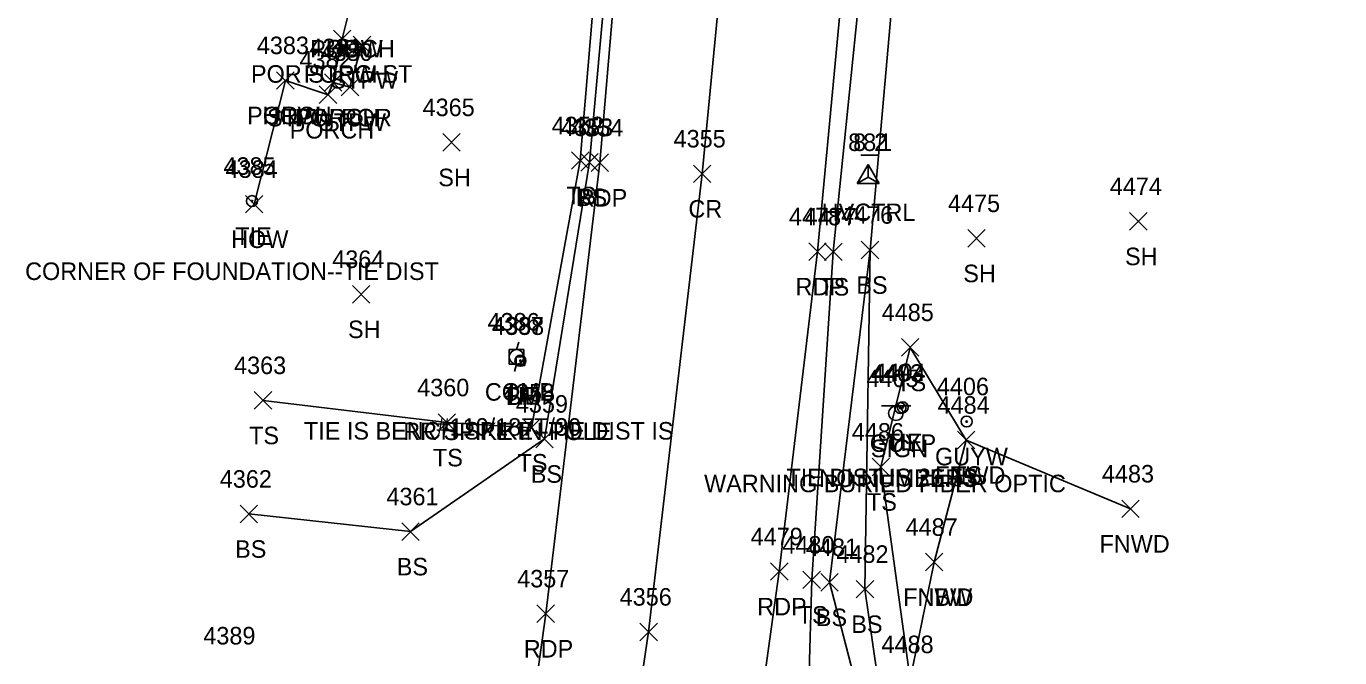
# Model space of a CAD drawing. Extents: x 1678863 to 1683592, y 407783 to 418211.
# Drawn here: x 1680210.3 to 1680360.3, y 412824.2 to 412896.2 of the extents above; entities that cross this region are included whole.
import ezdxf

# ---------------------------------------------------------------- set-up
doc = ezdxf.new("R2010")
doc.units = 0
for name, color, linetype in [('C_A', 7, 'Continuous'), ('C_C', 7, 'Continuous'), ('C_I', 7, 'Continuous'), ('CBP', 7, 'Continuous'), ('CPBM', 7, 'Continuous'), ('CPSM', 7, 'Continuous'), ('L_A', 7, 'Continuous'), ('L_I', 7, 'Continuous'), ('L_TIC', 7, 'Continuous'), ('LBC', 7, 'Continuous'), ('LBF', 7, 'Continuous'), ('LELB', 7, 'Continuous'), ('LFNC', 7, 'Continuous'), ('P_A', 7, 'Continuous'), ('P_I', 7, 'Continuous'), ('P_TIC', 7, 'Continuous'), ('PET', 7, 'Continuous'), ('PRC', 7, 'Continuous'), ('S_A', 7, 'Continuous'), ('S_C', 7, 'Continuous'), ('S_I', 7, 'Continuous'), ('SSGN', 7, 'Continuous'), ('U_A', 7, 'Continuous'), ('U_C', 7, 'Continuous'), ('U_I', 7, 'Continuous'), ('UP', 7, 'Continuous'), ('UPGW', 7, 'Continuous')]:
    doc.layers.add(name, color=color, linetype=linetype)

msp = doc.modelspace()

# ---------------------------------------------------------------- linework, layer by layer
at = {"layer": 'CBP'}
for centre, radius in [((1680236.09, 412876.28), 0.625), ((1680236.09, 412876.28), 0.0833), ((1680266.74, 412858.07), 0.625), ((1680266.74, 412858.07), 0.0833), ((1680310.4, 412852.75), 0.625), ((1680310.4, 412852.75), 0.0833)]:
    msp.add_circle(centre, radius, dxfattribs=at)
at = {"layer": 'CPBM'}
for p, q in [((1680266.26, 412857.51), (1680266.26, 412858.51)), ((1680266.26, 412858.51), (1680267.26, 412858.51)), ((1680267.26, 412857.51), (1680266.26, 412857.51)), ((1680266.76, 412858.01), (1680266.76, 412858.01)), ((1680266.76, 412858.01), (1680266.76, 412858.01)), ((1680267.26, 412858.51), (1680267.26, 412857.51))]:
    msp.add_line(p, q, dxfattribs=at)
at = {"layer": 'CPSM'}
for p, q in [((1680305.2, 412878.28), (1680306.45, 412880.44)), ((1680305.2, 412878.28), (1680306.45, 412880.44)), ((1680305.2, 412878.28), (1680306.45, 412880.44)), ((1680305.2, 412878.28), (1680306.45, 412880.44)), ((1680305.2, 412878.28), (1680306.45, 412880.44)), ((1680305.2, 412878.28), (1680306.45, 412880.44)), ((1680307.7, 412878.28), (1680306.45, 412880.44)), ((1680306.45, 412879), (1680306.45, 412880.44)), ((1680307.7, 412878.28), (1680306.45, 412880.44)), ((1680306.45, 412879), (1680306.45, 412880.44)), ((1680307.7, 412878.28), (1680306.45, 412880.44)), ((1680306.45, 412879), (1680306.45, 412880.44)), ((1680307.7, 412878.28), (1680306.45, 412880.44)), ((1680306.45, 412879), (1680306.45, 412880.44)), ((1680307.7, 412878.28), (1680306.45, 412880.44)), ((1680306.45, 412879), (1680306.45, 412880.44)), ((1680307.7, 412878.28), (1680306.45, 412880.44)), ((1680306.45, 412879), (1680306.45, 412880.44)), ((1680305.2, 412878.28), (1680306.45, 412879)), ((1680305.2, 412878.28), (1680306.45, 412879)), ((1680305.2, 412878.28), (1680306.45, 412879)), ((1680305.2, 412878.28), (1680306.45, 412879)), ((1680305.2, 412878.28), (1680306.45, 412879)), ((1680305.2, 412878.28), (1680306.45, 412879)), ((1680306.45, 412879), (1680306.45, 412879)), ((1680306.45, 412879), (1680307.7, 412878.28)), ((1680306.45, 412879), (1680306.45, 412879)), ((1680306.45, 412879), (1680307.7, 412878.28)), ((1680306.45, 412879), (1680306.45, 412879)), ((1680306.45, 412879), (1680307.7, 412878.28)), ((1680306.45, 412879), (1680306.45, 412879)), ((1680306.45, 412879), (1680307.7, 412878.28)), ((1680306.45, 412879), (1680306.45, 412879)), ((1680306.45, 412879), (1680307.7, 412878.28)), ((1680306.45, 412879), (1680306.45, 412879)), ((1680306.45, 412879), (1680307.7, 412878.28)), ((1680305.2, 412878.28), (1680307.7, 412878.28)), ((1680305.2, 412878.28), (1680307.7, 412878.28)), ((1680305.2, 412878.28), (1680307.7, 412878.28)), ((1680305.2, 412878.28), (1680307.7, 412878.28)), ((1680305.2, 412878.28), (1680307.7, 412878.28)), ((1680305.2, 412878.28), (1680307.7, 412878.28))]:
    msp.add_line(p, q, dxfattribs=at)
at = {"layer": 'L_TIC'}
for points in [[(1680245.39, 412893.79), (1680247.39, 412895.79)], [(1680247.39, 412893.79), (1680245.39, 412895.79)], [(1680245.39, 412893.79), (1680247.39, 412895.79)], [(1680247.39, 412893.79), (1680245.39, 412895.79)], [(1680247.64, 412893.12), (1680249.64, 412895.12)], [(1680249.64, 412893.12), (1680247.64, 412895.12)], [(1680238.9, 412889.05), (1680240.9, 412891.05)], [(1680240.9, 412889.05), (1680238.9, 412891.05)], [(1680238.9, 412889.05), (1680240.9, 412891.05)], [(1680240.9, 412889.05), (1680238.9, 412891.05)], [(1680244.35, 412888.81), (1680246.35, 412890.81)], [(1680246.35, 412888.81), (1680244.35, 412890.81)], [(1680244.35, 412888.81), (1680246.35, 412890.81)], [(1680246.35, 412888.81), (1680244.35, 412890.81)], [(1680243.77, 412887.42), (1680245.77, 412889.42)], [(1680245.77, 412887.42), (1680243.77, 412889.42)], [(1680246.27, 412888.28), (1680248.27, 412890.28)], [(1680248.27, 412888.28), (1680246.27, 412890.28)], [(1680257.87, 412881.98), (1680259.87, 412883.98)], [(1680259.87, 412881.98), (1680257.87, 412883.98)], [(1680272.57, 412879.91), (1680274.57, 412881.91)], [(1680274.57, 412879.91), (1680272.57, 412881.91)], [(1680273.63, 412879.71), (1680275.63, 412881.71)], [(1680275.63, 412879.71), (1680273.63, 412881.71)], [(1680235.33, 412874.93), (1680237.33, 412876.93)], [(1680237.33, 412874.93), (1680235.33, 412876.93)], [(1680336.3, 412872.97), (1680338.3, 412874.97)], [(1680338.3, 412872.97), (1680336.3, 412874.97)], [(1680317.82, 412871.03), (1680319.82, 412873.03)], [(1680319.82, 412871.03), (1680317.82, 412873.03)], [(1680301.46, 412869.5), (1680303.46, 412871.5)], [(1680303.46, 412869.5), (1680301.46, 412871.5)], [(1680305.66, 412869.7), (1680307.66, 412871.7)], [(1680307.66, 412869.7), (1680305.66, 412871.7)], [(1680305.66, 412869.7), (1680307.66, 412871.7)], [(1680307.66, 412869.7), (1680305.66, 412871.7)], [(1680247.56, 412864.65), (1680249.56, 412866.65)], [(1680249.56, 412864.65), (1680247.56, 412866.65)], [(1680310.25, 412858.59), (1680312.25, 412860.59)], [(1680312.25, 412858.59), (1680310.25, 412860.59)], [(1680236.35, 412852.54), (1680238.35, 412854.54)], [(1680238.35, 412852.54), (1680236.35, 412854.54)], [(1680257.34, 412850.01), (1680259.34, 412852.01)], [(1680259.34, 412850.01), (1680257.34, 412852.01)], [(1680267.01, 412849.42), (1680269.01, 412851.42)], [(1680269.01, 412849.42), (1680267.01, 412851.42)], [(1680268.48, 412848.14), (1680270.48, 412850.14)], [(1680270.48, 412848.14), (1680268.48, 412850.14)], [(1680316.63, 412848.02), (1680318.63, 412850.02)], [(1680318.63, 412848.02), (1680316.63, 412850.02)], [(1680316.63, 412848.02), (1680318.63, 412850.02)], [(1680318.63, 412848.02), (1680316.63, 412850.02)], [(1680306.9, 412844.95), (1680308.9, 412846.95)], [(1680308.9, 412844.95), (1680306.9, 412846.95)], [(1680234.72, 412839.58), (1680236.72, 412841.58)], [(1680236.72, 412839.58), (1680234.72, 412841.58)], [(1680335.4, 412840.17), (1680337.4, 412842.17)], [(1680337.4, 412840.17), (1680335.4, 412842.17)], [(1680253.18, 412837.57), (1680255.18, 412839.57)], [(1680255.18, 412837.57), (1680253.18, 412839.57)], [(1680312.98, 412834.09), (1680314.98, 412836.09)], [(1680314.98, 412834.09), (1680312.98, 412836.09)], [(1680312.98, 412834.09), (1680314.98, 412836.09)], [(1680314.98, 412834.09), (1680312.98, 412836.09)], [(1680299, 412832.06), (1680301, 412834.06)], [(1680301, 412832.06), (1680299, 412834.06)], [(1680301.03, 412831.78), (1680303.03, 412833.78)], [(1680303.03, 412831.78), (1680301.03, 412833.78)], [(1680305.08, 412831), (1680307.08, 412833)], [(1680307.08, 412831), (1680305.08, 412833)]]:
    msp.add_lwpolyline(points, dxfattribs=at)
at = {"layer": 'LBC'}
msp.add_lwpolyline([(1680239.9, 412890.05), (1680236.33, 412875.93)], dxfattribs=at)
at = {"layer": 'LBF'}
for points in [[(1680247.1, 412897.67), (1680246.39, 412894.79), (1680245.35, 412889.81), (1680244.77, 412888.42), (1680239.9, 412890.05)], [(1680246.39, 412894.79), (1680248.64, 412894.12), (1680247.27, 412889.28), (1680245.35, 412889.81)]]:
    msp.add_lwpolyline(points, dxfattribs=at)
at = {"layer": 'LELB'}
for points in [[(1680360.29, 413161.28), (1680345.78, 413139.8), (1680335.33, 413115.86), (1680325.49, 413080.45), (1680319.55, 413036.54), (1680322.7, 413006.17), (1680318.49, 412958.65), (1680310.76, 412916.79), (1680306.66, 412870.7), (1680302.03, 412832.78), (1680305.84, 412818.12), (1680309.53, 412807.45), (1680319.72, 412785.96), (1680342.57, 412773.22)], [(1680334.53, 413145.5), (1680320.16, 413118.16), (1680317.14, 413080.04), (1680314.23, 413037.22), (1680312.09, 413006.9), (1680310.05, 412958.33), (1680307.29, 412917.85), (1680302.46, 412870.5), (1680300, 412833.06), (1680299.33, 412809.49), (1680293.27, 412780.33), (1680285.72, 412736.77), (1680281.06, 412709.07), (1680273.24, 412667.09), (1680267.95, 412624.5), (1680272.36, 412614.56), (1680289.47, 412595.96), (1680300.87, 412585.11)], [(1680275.31, 412994.93), (1680280.79, 412995.01), (1680279.84, 412960.45), (1680276.75, 412918.86), (1680273.57, 412880.91), (1680268.01, 412850.42), (1680258.34, 412851.01), (1680237.35, 412853.54)], [(1680282.14, 412987.65), (1680281.07, 412978.61), (1680281.98, 412960.23), (1680278.08, 412919.01), (1680274.63, 412880.71), (1680269.48, 412849.14), (1680254.18, 412838.57), (1680235.72, 412840.58)], [(1680306.66, 412870.7), (1680306.08, 412832), (1680307.95, 412819.11), (1680309.53, 412807.45)], [(1680317.63, 412849.02), (1680311.25, 412859.59), (1680307.9, 412845.95), (1680311.23, 412821.7), (1680316.88, 412814.64), (1680330.31, 412803.87), (1680338.64, 412804.72)]]:
    msp.add_lwpolyline(points, dxfattribs=at)
at = {"layer": 'LFNC'}
for points in [[(1680336.4, 412841.17), (1680317.63, 412849.02), (1680313.98, 412835.09)], [(1680313.98, 412835.09), (1680311.23, 412821.7), (1680309.53, 412807.45), (1680307.41, 412787.9), (1680305.25, 412757.79)]]:
    msp.add_lwpolyline(points, dxfattribs=at)
at = {"layer": 'P_TIC'}
for points in [[(1680274.8, 412879.66), (1680276.8, 412881.66)], [(1680276.8, 412879.66), (1680274.8, 412881.66)], [(1680286.49, 412878.4), (1680288.49, 412880.4)], [(1680288.49, 412878.4), (1680286.49, 412880.4)], [(1680299.66, 412869.52), (1680301.66, 412871.52)], [(1680301.66, 412869.52), (1680299.66, 412871.52)], [(1680295.3, 412833.01), (1680297.3, 412835.01)], [(1680297.3, 412833.01), (1680295.3, 412835.01)], [(1680268.63, 412828.2), (1680270.63, 412830.2)], [(1680270.63, 412828.2), (1680268.63, 412830.2)], [(1680280.38, 412826.12), (1680282.38, 412828.12)], [(1680282.38, 412826.12), (1680280.38, 412828.12)]]:
    msp.add_lwpolyline(points, dxfattribs=at)
at = {"layer": 'PET'}
for points in [[(1680323.24, 413225.37), (1680321.3, 413184.73), (1680319.34, 413138.3), (1680317.06, 413118.08), (1680314.94, 413080.41), (1680312.68, 413037.4), (1680310.94, 413006.97), (1680307.94, 412957.83), (1680305.15, 412918.35), (1680300.66, 412870.52), (1680296.3, 412834.01), (1680292.92, 412809.88)], [(1680292.89, 413196.25), (1680291.23, 413147.08), (1680288.75, 413105.97), (1680288.46, 413079.82), (1680286.37, 413036.85), (1680284.95, 413018.42), (1680283.86, 412998.73), (1680281.98, 412960.23), (1680279.08, 412919.07), (1680275.8, 412880.66), (1680269.63, 412829.2), (1680265.04, 412796.13)]]:
    msp.add_lwpolyline(points, dxfattribs=at)
at = {"layer": 'PRC'}
msp.add_lwpolyline([(1680307.27, 413195.54), (1680304.84, 413145.79), (1680302.81, 413105.57), (1680301.39, 413078.93), (1680298.82, 413034.48), (1680296.98, 413005.07), (1680293.71, 412958.18), (1680291.29, 412918.89), (1680287.49, 412879.4), (1680281.38, 412827.12), (1680276.54, 412794.32)], dxfattribs=at)
at = {"layer": 'SSGN'}
for p, q in [((1680307.96, 412852.91), (1680311.3, 412852.91)), ((1680309.61, 412852.08), (1680309.61, 412852.08))]:
    msp.add_line(p, q, dxfattribs=at)
msp.add_circle((1680309.61, 412852.08), 0.833, dxfattribs=at)
at = {"layer": 'UP'}
for p, q in [((1680265.46, 412857.67), (1680265.46, 412859.34)), ((1680265.46, 412859.34), (1680267.13, 412859.34)), ((1680266.55, 412860.17), (1680266.3, 412859.34)), ((1680267.13, 412859.34), (1680267.13, 412857.67)), ((1680267.13, 412857.67), (1680265.46, 412857.67)), ((1680266.05, 412856.84), (1680266.3, 412857.67)), ((1680266.3, 412858.51), (1680266.3, 412858.51))]:
    msp.add_line(p, q, dxfattribs=at)
msp.add_circle((1680266.3, 412858.51), 0.833, dxfattribs=at)
at = {"layer": 'UPGW'}
for centre, radius in [((1680310.12, 412852.66), 0.625), ((1680310.12, 412852.66), 0.0833), ((1680317.69, 412851.13), 0.625), ((1680317.69, 412851.13), 0.0833)]:
    msp.add_circle(centre, radius, dxfattribs=at)

# ---------------------------------------------------------------- texts
at = {"layer": 'C_A'}
for s, p in [('HVCTRL', (1680301.14, 412874)), ('HVCTRL', (1680301.14, 412874)), ('HVCTRL', (1680301.14, 412874)), ('HVCTRL', (1680301.14, 412874)), ('HVCTRL', (1680301.14, 412874)), ('HVCTRL', (1680301.14, 412874)), ('TIE', (1680234.17, 412871.28)), ('TIE', (1680264.82, 412853.07)), ('BM', (1680265.08, 412853.01)), ('TIE', (1680308.48, 412847.75))]:
    msp.add_text(s, height=2, dxfattribs=at).set_placement(p)
at = {"layer": 'C_C'}
for s, p in [('CORNER OF FOUNDATION--TIE DIST', (1680210.18, 412867.28)), ('TIE IS BENCH SPIKE--TIE DIST IS', (1680242.02, 412849.07)), ('RR SPIKE IN POLE', (1680253.36, 412849.01)), ('TIE DIST IS 26.55', (1680297.11, 412843.75))]:
    msp.add_text(s, height=2, dxfattribs=at).set_placement(p)
at = {"layer": 'C_I'}
for s, p in [('8_2', (1680304.16, 412882)), ('8_1', (1680304.73, 412882)), ('8', (1680305.88, 412882)), ('8', (1680305.88, 412882)), ('8', (1680305.88, 412882)), ('8', (1680305.88, 412882)), ('4385', (1680232.83, 412879.28)), ('4387', (1680263.48, 412861.07)), ('4388', (1680263.5, 412861.01)), ('4404', (1680307.06, 412855.75))]:
    msp.add_text(s, height=2, dxfattribs=at).set_placement(p)
at = {"layer": 'L_A'}
for s, p in [('PORCH', (1680242.73, 412892.67)), ('HOW', (1680244.49, 412892.67)), ('POR STPW ST', (1680235.97, 412889.79)), ('PORCH', (1680242.01, 412889.79)), ('STPW', (1680245.04, 412889.12)), ('PORCH', (1680235.53, 412885.05)), ('HOW', (1680237.29, 412885.05)), ('STPW POR', (1680237.8, 412884.81)), ('PORCH', (1680240.97, 412884.81)), ('STPW', (1680243.66, 412884.28)), ('PORCH', (1680240.39, 412883.42)), ('SH', (1680257.36, 412877.98)), ('TS', (1680271.98, 412875.91)), ('BS', (1680273.07, 412875.71)), ('HOW', (1680233.71, 412870.93)), ('SH', (1680335.78, 412868.97)), ('SH', (1680317.31, 412867.03)), ('TS', (1680300.87, 412865.5)), ('BS', (1680305.1, 412865.7)), ('BS', (1680305.1, 412865.7)), ('SH', (1680247.05, 412860.65)), ('TS', (1680309.66, 412854.59)), ('TS', (1680235.76, 412848.54)), ('TS', (1680256.75, 412846.01)), ('TS', (1680266.42, 412845.42)), ('BS', (1680267.92, 412844.14)), ('FNWD', (1680314.1, 412844.02)), ('TS', (1680316.04, 412844.02)), ('TS', (1680306.31, 412840.95)), ('FNWD', (1680332.86, 412836.17)), ('BS', (1680234.16, 412835.58)), ('BS', (1680252.62, 412833.57)), ('FNWD', (1680310.44, 412830.09)), ('FNBW', (1680310.45, 412830.09)), ('TS', (1680298.41, 412828.06)), ('BS', (1680300.47, 412827.78)), ('BS', (1680304.52, 412827))]:
    msp.add_text(s, height=2, dxfattribs=at).set_placement(p)
at = {"layer": 'L_I'}
for s, p in [('4383', (1680236.64, 412893.05)), ('4383', (1680236.64, 412893.05)), ('4382', (1680241.51, 412891.42)), ('4381', (1680242.66, 412892.81)), ('4381', (1680242.66, 412892.81)), ('4380', (1680243.92, 412892.28)), ('4365', (1680255.57, 412885.98)), ('4352', (1680270.31, 412883.91)), ('4353', (1680271.37, 412883.71)), ('4384', (1680233.07, 412878.93)), ('4474', (1680334.04, 412876.97)), ('4475', (1680315.56, 412875.03)), ('4477', (1680299.2, 412873.5)), ('4476', (1680303.35, 412873.7)), ('4476', (1680303.35, 412873.7)), ('4364', (1680245.25, 412868.65)), ('4485', (1680307.99, 412862.59)), ('4363', (1680234.04, 412856.54)), ('4360', (1680254.95, 412854.01)), ('4358', (1680264.75, 412853.42)), ('4359', (1680266.22, 412852.14)), ('4484', (1680314.37, 412852.02)), ('4484', (1680314.37, 412852.02)), ('4486', (1680304.58, 412848.95)), ('4362', (1680232.41, 412843.58)), ('4483', (1680333.14, 412844.17)), ('4361', (1680251.44, 412841.57)), ('4487', (1680310.72, 412838.09)), ('4487', (1680310.72, 412838.09)), ('4480', (1680296.65, 412836.06)), ('4481', (1680299.34, 412835.78)), ('4482', (1680302.82, 412835)), ('4389', (1680230.53, 412825.69)), ('4488', (1680307.97, 412824.7)), ('4488', (1680307.97, 412824.7))]:
    msp.add_text(s, height=2, dxfattribs=at).set_placement(p)
at = {"layer": 'P_A'}
for s, p in [('RDP', (1680273.29, 412875.66)), ('CR', (1680285.92, 412874.4)), ('RDP', (1680298.15, 412865.52)), ('RDP', (1680293.78, 412829.01)), ('RDP', (1680267.12, 412824.2))]:
    msp.add_text(s, height=2, dxfattribs=at).set_placement(p)
at = {"layer": 'P_I'}
for s, p in [('4354', (1680272.54, 412883.66)), ('4355', (1680284.23, 412882.4)), ('4478', (1680297.4, 412873.52)), ('4479', (1680293.03, 412837.01)), ('4357', (1680266.37, 412832.2)), ('4356', (1680278.07, 412830.12))]:
    msp.add_text(s, height=2, dxfattribs=at).set_placement(p)
at = {"layer": 'S_A'}
msp.add_text('SIGN', height=2, dxfattribs=at).set_placement((1680306.75, 412847.06))
at = {"layer": 'S_C'}
msp.add_text('WARNING BURIED FIBER OPTIC', height=2, dxfattribs=at).set_placement((1680287.71, 412843.06))
at = {"layer": 'S_I'}
msp.add_text('4405', height=2, dxfattribs=at).set_placement((1680306.25, 412855.06))
at = {"layer": 'U_A'}
for s, p in [('COMB', (1680262.68, 412853.51)), ('GUYP', (1680306.63, 412847.66)), ('GUYW', (1680314.08, 412846.13))]:
    msp.add_text(s, height=2, dxfattribs=at).set_placement(p)
at = {"layer": 'U_C'}
for s, p in [('#110/187T/30', (1680257.16, 412849.51)), ('NO NUMBERS', (1680300.85, 412843.66))]:
    msp.add_text(s, height=2, dxfattribs=at).set_placement(p)
at = {"layer": 'U_I'}
for s, p in [('4386', (1680262.98, 412861.51)), ('4403', (1680306.78, 412855.66)), ('4406', (1680314.29, 412854.13))]:
    msp.add_text(s, height=2, dxfattribs=at).set_placement(p)

doc.saveas('drawing.dxf')
